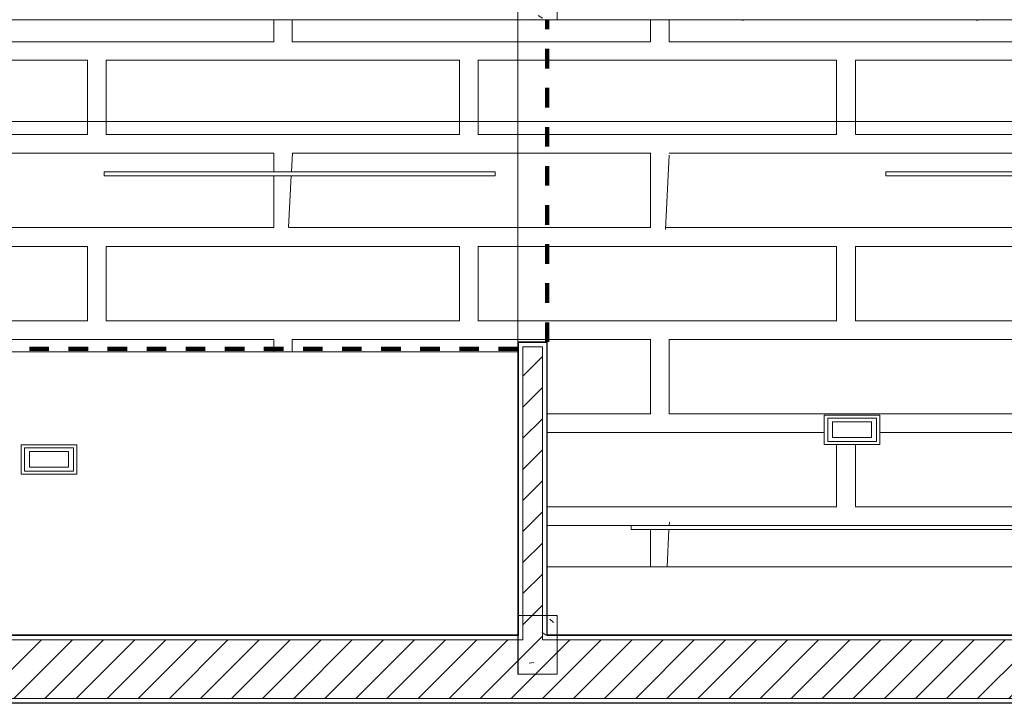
# Model space of a CAD drawing. Header units: metres. Extents: x 1.8 to 43.6, y -74.3 to -47.
# Tile 307 of 656: x 16.4 to 21.4, y -71.9 to -68.4. Entities that reach past the tile are written whole.
import ezdxf

# ---------------------------------------------------------------- set-up
doc = ezdxf.new("R2010")
doc.units = ezdxf.units.M
doc.linetypes.add('Traço', pattern=[0.006, 0.003, -0.003])
doc.linetypes.add('Traço_2_', pattern=[0.006, 0.003, -0.003])
for name, color, linetype, lineweight, true_color in [('A-AREA', 4, 'Traço', 100, 0x00ffff), ('TUB_FRIGO', 30, 'Continuous', 18, 0xff7f00), ('TÉRREO _0-32m - FRIG_dwg', 7, 'Continuous', 18, 0x767676)]:
    doc.layers.add(name, color=color, linetype=linetype, lineweight=lineweight, true_color=true_color)
for name, color, linetype, lineweight in [('A-COLS', 7, 'Continuous', 18), ('A-FLOR', 7, 'Continuous', 18), ('A-FLOR-PATT', 7, 'Continuous', 18), ('A-GENM', 7, 'Continuous', 18), ('A-WALL', 7, 'Continuous', 18), ('A-WALL-PATT', 7, 'Continuous', 18), ('E-LITE-EQPM', 7, 'Continuous', 18), ('S-COLS', 7, 'Continuous', 18)]:
    doc.layers.add(name, color=color, linetype=linetype, lineweight=lineweight)
pattern_1 = [(49.99999999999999, (21.555, -62.9), (0.5465545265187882, -0.04781508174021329), [0.05715, -0.62865]), (355, (21.555, -62.9), (-0.1057276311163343, 0.5731658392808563), [0.04572, -0.50292]), (100.451, (21.601, -62.904), (0.440827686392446, 0.5253490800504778), [0.04857, -0.53427]), (46.184, (21.555, -62.748), (0.8132373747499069, -0.1261291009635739), [0.08573, -0.9429799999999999]), (96.636, (21.623, -62.758), (0.7122119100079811, 0.7422871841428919), [0.07286000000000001, -0.8014100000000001]), (351.184, (21.555, -62.748), (0.7122166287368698, 0.7422739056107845), [0.06858, -0.75438]), (21, (21.631, -62.786), (0.4548461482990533, -0.3067949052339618), [0.05715, -0.62865]), (326, (21.631, -62.786), (0.1854048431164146, 0.5525599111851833), [0.04572, -0.50292]), (71.45100000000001, (21.669, -62.81100000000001), (0.6402508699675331, 0.2457631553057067), [0.04857, -0.53427]), (37.50000000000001, (21.555, -62.9), (0.009260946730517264, 0.2536671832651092), [0.02515, -0.47168, 0.02515, -0.48539, -0.5048199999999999]), (37.50000000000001, (21.555, -62.9), (0.009260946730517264, 0.2536671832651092), [-1.007, 0.02515, -0.47968]), (7.499999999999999, (21.555, -62.9), (0.2004558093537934, 0.3005459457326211), [0.02515, -0.26594, 0.02515, -0.46025, -0.1924]), (7.499999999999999, (21.555, -62.9), (0.2004558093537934, 0.3005459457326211), [-0.7764800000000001, 0.02515, -0.16726]), (327.5, (21.385, -62.9), (0.4067681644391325, -0.01718819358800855), [0.02515, -0.16535, 0.02515, -0.56921, -0.78867]), (327.5, (21.385, -62.9), (0.4067681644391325, -0.01718819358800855), [-0.78486, 0.02515, -0.76352]), (317.5, (21.309, -62.9), (0.4443831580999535, 0.07627942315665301), [0.02515, -0.2225, 0.02515, -0.36957, -0.56007]), (317.5, (21.309, -62.9), (0.4443831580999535, 0.07627942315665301), [-0.64237, 0.02515, -0.53492])]
pattern_2 = [(45, (21.555, -62.9), (-0.0795495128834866, 0.0795495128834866), [])]

# ---------------------------------------------------------------- blocks, each defined once
blk = doc.blocks.new('Led_Stripe_11805 - Led_Stripe_11805-7511531-TÉRREO _0_32m - FRIGORÍFICA')
at = {"layer": 'A-GENM', "color": 253, "true_color": 0xaaaaaa}
for p, q in [((-1.499999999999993, -0.01000000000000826), (-1.499999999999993, 0.00999999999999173)), ((-1.499999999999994, 0.00999999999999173), (1.500000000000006, 0.009999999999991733)), ((1.500000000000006, 0.00999999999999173), (1.500000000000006, -0.01000000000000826)), ((1.500000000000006, -0.01000000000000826), (-1.499999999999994, -0.01000000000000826))]:
    blk.add_line(p, q, dxfattribs=at)
blk = doc.blocks.new('Led_Stripe_11805 - Led_Stripe_11805-8047500-TÉRREO _0_32m - FRIGORÍFICA')
at = {"layer": 'A-GENM', "color": 253, "true_color": 0xaaaaaa}
for p, q in [((-0.9999999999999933, -0.01000000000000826), (-0.9999999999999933, 0.00999999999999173)), ((-0.9999999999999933, 0.00999999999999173), (1.000000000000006, 0.009999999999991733)), ((1.000000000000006, 0.00999999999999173), (1.000000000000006, -0.01000000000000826)), ((1.000000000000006, -0.01000000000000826), (-0.9999999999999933, -0.01000000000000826))]:
    blk.add_line(p, q, dxfattribs=at)
blk = doc.blocks.new('Light_-_LED_Recessed_fixture_-_Double_19510 - Light_-_LED_Recessed_fixture_-_Double_19510-V159-TÉRREO _0_32m - FRIGORÍFICA')
at = {"layer": 'E-LITE-EQPM', "color": 253, "true_color": 0xaaaaaa}
for p, q in [((-0.1424999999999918, 0.07500000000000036), (-0.1424999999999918, -0.07500000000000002)), ((0.1425000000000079, 0.07500000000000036), (-0.1424999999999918, 0.07500000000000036)), ((-0.1424999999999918, 0.07500000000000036), (-0.1424999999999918, -0.07500000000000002)), ((0.1425000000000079, 0.07500000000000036), (-0.1424999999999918, 0.07500000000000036)), ((0.1250000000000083, 0.06000000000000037), (-0.1249999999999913, 0.06000000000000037)), ((-0.1249999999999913, 0.06000000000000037), (-0.1249999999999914, -0.06000000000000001)), ((0.1250000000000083, 0.06000000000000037), (-0.1249999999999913, 0.06000000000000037)), ((-0.1249999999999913, 0.06000000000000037), (-0.1249999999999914, -0.06000000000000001)), ((0.1250000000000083, -0.06000000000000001), (0.1250000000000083, 0.06000000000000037)), ((0.1250000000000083, -0.06000000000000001), (0.1250000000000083, 0.06000000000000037)), ((0.1425000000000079, -0.07500000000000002), (0.1425000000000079, 0.07500000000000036)), ((0.1425000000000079, -0.07500000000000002), (0.1425000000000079, 0.07500000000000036)), ((0.100000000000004, 0.03999999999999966), (-0.09999999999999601, 0.03999999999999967)), ((-0.09999999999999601, 0.03999999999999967), (-0.09999999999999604, -0.04000000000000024)), ((0.100000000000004, 0.03999999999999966), (-0.09999999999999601, 0.03999999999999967)), ((-0.09999999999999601, 0.03999999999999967), (-0.09999999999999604, -0.04000000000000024)), ((0.100000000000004, -0.04000000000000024), (0.100000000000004, 0.03999999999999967)), ((0.100000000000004, -0.04000000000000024), (0.100000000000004, 0.03999999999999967)), ((-0.09999999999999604, -0.04000000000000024), (0.100000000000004, -0.04000000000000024)), ((-0.09999999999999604, -0.04000000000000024), (0.100000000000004, -0.04000000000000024)), ((-0.1424999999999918, -0.07500000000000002), (0.1425000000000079, -0.07500000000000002)), ((-0.1424999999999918, -0.07500000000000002), (0.1425000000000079, -0.07500000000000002)), ((-0.1249999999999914, -0.06000000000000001), (0.1250000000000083, -0.06000000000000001)), ((-0.1249999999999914, -0.06000000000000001), (0.1250000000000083, -0.06000000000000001))]:
    blk.add_line(p, q, dxfattribs=at)
blk = doc.blocks.new('LED_Tape__Fita_de_LED_12769 - 10 mm-V179-TÉRREO _0_32m - FRIGORÍFICA')
at = {"layer": 'E-LITE-EQPM', "color": 253, "true_color": 0xaaaaaa}
for p, q in [((21.2810001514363, -68.4426222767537), (21.29100015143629, -68.4426222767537)), ((21.2810001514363, -68.4451222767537), (21.2810001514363, -68.4426222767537)), ((21.2810001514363, -68.44262227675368), (21.29100015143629, -68.44262227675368)), ((21.2810001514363, -68.44512227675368), (21.2810001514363, -68.44262227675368)), ((21.29100015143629, -68.4451222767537), (21.2810001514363, -68.4451222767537)), ((21.29100015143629, -68.44512227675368), (21.2810001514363, -68.44512227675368)), ((21.29100015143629, -68.4426222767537), (21.29100015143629, -68.4451222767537)), ((21.29100015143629, -68.44262227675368), (21.29100015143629, -68.44512227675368))]:
    blk.add_line(p, q, dxfattribs=at)
blk = doc.blocks.new('LED_Tape__Fita_de_LED_12769 - 10 mm-V180-TÉRREO _0_32m - FRIGORÍFICA')
at = {"layer": 'E-LITE-EQPM', "color": 253, "true_color": 0xaaaaaa}
for p, q in [((20.0810001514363, -68.4426222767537), (20.0910001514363, -68.4426222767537)), ((20.0810001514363, -68.4451222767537), (20.0810001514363, -68.4426222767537)), ((20.0810001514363, -68.44262227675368), (20.0910001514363, -68.44262227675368)), ((20.0810001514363, -68.44512227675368), (20.0810001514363, -68.44262227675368)), ((20.0910001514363, -68.4451222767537), (20.0810001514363, -68.4451222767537)), ((20.0910001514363, -68.44512227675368), (20.0810001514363, -68.44512227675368)), ((20.0910001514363, -68.4426222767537), (20.0910001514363, -68.4451222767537)), ((20.0910001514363, -68.44262227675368), (20.0910001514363, -68.44512227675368))]:
    blk.add_line(p, q, dxfattribs=at)
blk = doc.blocks.new('Light_-_LED_Recessed_fixture_-_Double_19510 - Light_-_LED_Recessed_fixture_-_Double_19510-V187-TÉRREO _0_32m - FRIGORÍFICA')
at = {"layer": 'E-LITE-EQPM', "color": 253, "true_color": 0xaaaaaa}
for p, q in [((-0.1424999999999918, 0.07500000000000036), (-0.1424999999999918, -0.07500000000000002)), ((0.1425000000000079, 0.07500000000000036), (-0.1424999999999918, 0.07500000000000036)), ((-0.1424999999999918, 0.07500000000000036), (-0.1424999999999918, -0.07500000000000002)), ((0.1425000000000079, 0.07500000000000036), (-0.1424999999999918, 0.07500000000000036)), ((0.1250000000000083, 0.06000000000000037), (-0.1249999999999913, 0.06000000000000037)), ((-0.1249999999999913, 0.06000000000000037), (-0.1249999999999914, -0.06000000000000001)), ((0.1250000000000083, 0.06000000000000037), (-0.1249999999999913, 0.06000000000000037)), ((-0.1249999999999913, 0.06000000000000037), (-0.1249999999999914, -0.06000000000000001)), ((0.1250000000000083, -0.06000000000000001), (0.1250000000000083, 0.06000000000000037)), ((0.1250000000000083, -0.06000000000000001), (0.1250000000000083, 0.06000000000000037)), ((0.1425000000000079, -0.07500000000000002), (0.1425000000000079, 0.07500000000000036)), ((0.1425000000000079, -0.07500000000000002), (0.1425000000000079, 0.07500000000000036)), ((0.100000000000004, 0.03999999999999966), (-0.09999999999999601, 0.03999999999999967)), ((-0.09999999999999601, 0.03999999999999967), (-0.09999999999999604, -0.04000000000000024)), ((0.100000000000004, 0.03999999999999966), (-0.09999999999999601, 0.03999999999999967)), ((-0.09999999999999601, 0.03999999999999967), (-0.09999999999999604, -0.04000000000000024)), ((0.100000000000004, -0.04000000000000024), (0.100000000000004, 0.03999999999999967)), ((0.100000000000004, -0.04000000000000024), (0.100000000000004, 0.03999999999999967)), ((-0.09999999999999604, -0.04000000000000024), (0.100000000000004, -0.04000000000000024)), ((-0.09999999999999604, -0.04000000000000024), (0.100000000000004, -0.04000000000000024)), ((-0.1424999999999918, -0.07500000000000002), (0.1425000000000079, -0.07500000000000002)), ((-0.1424999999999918, -0.07500000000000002), (0.1425000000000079, -0.07500000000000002)), ((-0.1249999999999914, -0.06000000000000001), (0.1250000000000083, -0.06000000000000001)), ((-0.1249999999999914, -0.06000000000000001), (0.1250000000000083, -0.06000000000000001))]:
    blk.add_line(p, q, dxfattribs=at)
blk = doc.blocks.new('4 GRE - ESCOLA DE CINEMA E AUDIOVISUAL CINE REX R07_rvt-1-TÉRREO _0_32m - FRIGORÍFICA')
at = {"layer": 'A-FLOR-PATT', "true_color": 0xededed}
h = blk.add_hatch(dxfattribs=at)
h.set_pattern_fill('FP_8', style=0, pattern_type=2)
h.set_pattern_definition([(90, (21.612, -62.843), (-1.905, 1.905), [0.381, -1.524]), (0, (21.612, -62.462), (1.905, 1.905), [1.81, -0.09525]), (270, (23.422, -62.462), (1.905, -1.905), [0.381, -1.524]), (180, (23.422, -62.843), (-1.905, -1.905), [1.81, -0.09525]), (0, (21.555, -62.367), (1.905, 1.905), [0.9144, -0.9906]), (90, (22.469, -62.367), (-1.905, 1.905), [0.381, -1.524]), (180, (22.469, -61.986), (-1.905, -1.905), [0.9144, -0.9906]), (180, (23.46, -62.367), (-1.905, -1.905), [0.89535, -1.01]), (90, (22.565, -62.367), (-1.905, 1.905), [0.381, -1.524]), (0, (22.565, -61.986), (1.905, 1.905), [0.89535, -1.01]), (0, (21.593, -61.89), (1.905, 1.905), [1.829, -0.0762]), (90, (23.422, -61.89), (-1.905, 1.905), [0.381, -1.524]), (180, (23.422, -61.50899999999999), (-1.905, -1.905), [1.81, -0.09525]), (267.138, (21.612, -61.50899999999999), (1.90474424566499, 36.19504142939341), [0.38148, -37.766]), (90, (22.565, -61.41399999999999), (-1.905, 1.905), [0.381, -1.524]), (180, (23.46, -61.41399999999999), (-1.905, -1.905), [0.89535, -1.01]), (90, (22.469, -61.41399999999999), (-1.905, 1.905), [0.381, -1.524]), (0, (21.555, -61.41399999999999), (1.905, 1.905), [0.9144, -0.9906]), (0, (22.565, -61.033), (1.905, 1.905), [0.89535, -1.01]), (180, (22.469, -61.033), (-1.905, -1.905), [0.9144, -0.9906])])
h.paths.add_polyline_path([(37.58733924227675, -66.00307417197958), (37.58883924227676, -66.00307417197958), (37.58883924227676, -66.00157417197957)])
h.paths.add_polyline_path([(36.49733924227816, -56.83544595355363), (36.49883924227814, -56.83538252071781), (36.49883924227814, -56.83394595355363), (36.49741331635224, -56.83537187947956)])
h.paths.add_polyline_path([(35.62341874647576, -71.79194224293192), (37.08121222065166, -71.79194224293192), (37.08121222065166, -70.14312227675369), (38.1559001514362, -70.14307417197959), (38.1559001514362, -70.14194224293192), (36.4475001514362, -70.14194224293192), (36.44734691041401, -68.3430741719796), (36.47710015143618, -68.3428295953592), (36.47710015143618, -68.1928295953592), (36.47860015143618, -68.19132959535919), (36.47710015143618, -68.19132959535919), (36.47710015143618, -68.18432959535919), (36.47860015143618, -68.1843295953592), (36.47860015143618, -68.18282959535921), (37.58733924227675, -68.18282959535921), (37.58733924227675, -66.00307417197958), (36.50733924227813, -66.00307417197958), (36.50733924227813, -66.00157417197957), (36.50583924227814, -66.00157417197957), (36.50583924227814, -66.00307417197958), (36.49883924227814, -66.00307417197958), (36.49883924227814, -66.00157417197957), (36.49733924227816, -66.00157417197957), (36.49733924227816, -56.83544595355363), (36.20983924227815, -56.83544595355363), (36.20983924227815, -56.84544595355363), (35.30983924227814, -56.84544595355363), (35.30983924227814, -56.83544595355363), (35.16883924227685, -56.83544595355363), (35.16883924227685, -56.83394595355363), (35.16733924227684, -56.83394595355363), (35.16733924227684, -57.58547817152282), (35.20862107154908, -57.58552227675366), (35.20862107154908, -57.78552227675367), (35.16733924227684, -57.78552227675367), (35.16733924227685, -61.2854781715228), (35.20862107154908, -61.28552227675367), (35.20862107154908, -61.48552227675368), (35.16733924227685, -61.48552227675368), (35.16733924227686, -65.05547817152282), (35.20862107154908, -65.05552227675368), (35.20862107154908, -65.45552227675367), (35.16733924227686, -65.45552227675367), (35.16733924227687, -68.14202227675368), (35.20862107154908, -68.14202227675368), (35.20862107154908, -68.44202227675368), (32.31819406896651, -68.44262227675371), (32.31819406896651, -67.99603219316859), (30.86056184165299, -67.99603219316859), (30.86056184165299, -68.44262227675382), (24.89600015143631, -68.44262227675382), (24.89600015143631, -68.4451222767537), (24.88600015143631, -68.4451222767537), (24.88600015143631, -68.44262227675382), (23.69730015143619, -68.44262227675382), (23.69730015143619, -68.4451222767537), (23.68730015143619, -68.4451222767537), (23.68730015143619, -68.44262227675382), (22.49600015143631, -68.44262227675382), (22.49600015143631, -68.4451222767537), (22.48600015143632, -68.4451222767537), (22.48600015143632, -68.44262227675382), (21.29100015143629, -68.44262227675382), (21.29100015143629, -68.4451222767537), (21.2810001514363, -68.4451222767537), (21.2810001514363, -68.44262227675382), (20.0910001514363, -68.44262227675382), (20.0910001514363, -68.4451222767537), (20.0810001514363, -68.4451222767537), (20.0810001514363, -68.44262227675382), (18.93600001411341, -68.44262227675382), (18.93600001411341, -70.09194224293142), (19.08600001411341, -70.09194224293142), (19.08600001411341, -71.24307417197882), (26.88600001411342, -71.24307417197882), (26.88600001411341, -70.09194224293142), (27.03600001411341, -70.09194224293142), (27.03600001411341, -70.16194224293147), (28.38600001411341, -70.16194224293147), (28.38600001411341, -70.02194224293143), (28.53600001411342, -70.02194224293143), (28.53600001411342, -70.09194224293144), (28.63100001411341, -70.09194224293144), (28.63100001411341, -70.01194224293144), (29.53100001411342, -70.01194224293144), (29.53100001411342, -70.09194224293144), (35.20085901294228, -70.09194224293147), (35.20085901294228, -71.44312227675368), (35.20862107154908, -71.44312227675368), (35.20862107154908, -71.79194224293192)])
h.paths.add_polyline_path([(24.16304199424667, -71.24307417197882), (23.96237497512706, -71.23522621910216), (23.94982203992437, -71.23223380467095), (23.93839356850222, -71.22624041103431), (23.92879437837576, -71.21761566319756), (23.921616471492, -71.20689146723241), (23.91730252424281, -71.19472920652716), (23.91611858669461, -71.1818789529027), (23.91611858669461, -71.05194224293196), (23.43600001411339, -71.05194224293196), (23.43600001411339, -71.03948667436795), (23.42961402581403, -71.03948667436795), (23.42961402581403, -71.1818789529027), (23.42843008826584, -71.19472920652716), (23.42411614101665, -71.2068914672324), (23.41693823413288, -71.21761566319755), (23.4073390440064, -71.22624041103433), (23.39591057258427, -71.23223380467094), (23.38335763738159, -71.23522621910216), (23.26292849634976, -71.2401512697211), (23.18269061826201, -71.24307417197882), (22.9820235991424, -71.23522621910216), (22.96947066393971, -71.23223380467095), (22.95804219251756, -71.22624041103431), (22.9484430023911, -71.21761566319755), (22.94126509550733, -71.2068914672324), (22.93695114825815, -71.19472920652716), (22.93576721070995, -71.1818789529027), (22.93576721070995, -71.03948667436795), (22.88201595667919, -71.03948667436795), (22.87580684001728, -71.03812875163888), (22.87011662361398, -71.03529705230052), (22.86528917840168, -71.03116270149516), (22.86161623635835, -71.02597554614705), (22.85931976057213, -71.02004905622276), (22.85853853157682, -71.01374138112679), (22.85853853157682, -70.85434174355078), (22.86167031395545, -70.83687701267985), (22.86881141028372, -70.82063417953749), (22.87956333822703, -70.80651961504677), (22.89332612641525, -70.79532093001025), (22.91164698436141, -70.78717081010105), (22.9288611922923, -70.78402798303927), (22.93094378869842, -70.78408044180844), (22.93576721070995, -70.78554270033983), (22.9388173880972, -70.78717081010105), (22.9388173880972, -70.66584781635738), (22.94027214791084, -70.66048773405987), (22.94287683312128, -70.65558238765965), (22.9465023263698, -70.65137494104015), (22.95096890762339, -70.64807396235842), (22.96227717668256, -70.64371189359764), (23.07206721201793, -70.6293321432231), (23.18269061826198, -70.62452682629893), (23.29331402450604, -70.62933214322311), (23.40623774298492, -70.64471128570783), (23.4144123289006, -70.64807396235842), (23.41887891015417, -70.65137494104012), (23.42250440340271, -70.65558238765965), (23.42510908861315, -70.66048773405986), (23.42656384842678, -70.66584781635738), (23.42656384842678, -70.78717081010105), (23.43032016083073, -70.78516578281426), (23.43443744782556, -70.78408044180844), (23.43869403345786, -70.78397322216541), (23.45604944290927, -70.78766302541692), (23.47205511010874, -70.79532093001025), (23.48581789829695, -70.80651961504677), (23.49656982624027, -70.82063417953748), (23.50371092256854, -70.83687701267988), (23.50684270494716, -70.85434174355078), (23.50606147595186, -71.02004905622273), (23.50376500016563, -71.02597554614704), (23.5000920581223, -71.03194224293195), (23.84564055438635, -71.03116270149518), (23.84196761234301, -71.02597554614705), (23.8396711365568, -71.02004905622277), (23.83888990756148, -71.01374138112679), (23.83888990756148, -70.85434174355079), (23.84202168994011, -70.83687701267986), (23.84916278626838, -70.8206341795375), (23.85991471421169, -70.80651961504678), (23.87367750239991, -70.79532093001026), (23.8919983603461, -70.78717081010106), (23.90703857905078, -70.78397322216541), (23.91129516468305, -70.78408044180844), (23.91611858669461, -70.78554270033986), (23.91916876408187, -70.78717081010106), (23.91916876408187, -70.6658478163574), (23.92062352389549, -70.66048773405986), (23.92322820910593, -70.65558238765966), (23.92685370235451, -70.65137494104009), (23.93132028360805, -70.64807396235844), (23.94262855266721, -70.64371189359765), (24.0524185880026, -70.62933214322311), (24.16304199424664, -70.62452682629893), (24.27366540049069, -70.62933214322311), (24.38658911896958, -70.64471128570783), (24.39476370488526, -70.64807396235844), (24.39923028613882, -70.65137494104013), (24.40285577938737, -70.65558238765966), (24.40546046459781, -70.66048773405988), (24.40691522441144, -70.6658478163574), (24.40691522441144, -70.78717081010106), (24.41067153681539, -70.78516578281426), (24.41478882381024, -70.78408044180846), (24.41904540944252, -70.78397322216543), (24.43640081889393, -70.78766302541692), (24.45240648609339, -70.79532093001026), (24.46616927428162, -70.80651961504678), (24.47692120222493, -70.82063417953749), (24.4840622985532, -70.83687701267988), (24.48719408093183, -70.85434174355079), (24.48641285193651, -71.02004905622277), (24.4841163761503, -71.02597554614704), (24.48044343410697, -71.03194224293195), (24.94564055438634, -71.03116270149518), (24.94196761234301, -71.02597554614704), (24.93938332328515, -71.01772524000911), (24.93888990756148, -71.01374138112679), (24.93888990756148, -70.85434174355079), (24.94202168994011, -70.83687701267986), (24.94916278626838, -70.82063417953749), (24.95991471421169, -70.80651961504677), (24.97367750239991, -70.79532093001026), (24.9919983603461, -70.78717081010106), (25.00703857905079, -70.78397322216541), (25.01129516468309, -70.78408044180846), (25.01611858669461, -70.78554270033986), (25.01916876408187, -70.78717081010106), (25.01916876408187, -70.6658478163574), (25.02062352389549, -70.66048773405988), (25.02322820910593, -70.65558238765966), (25.0268537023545, -70.65137494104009), (25.03132028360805, -70.64807396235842), (25.04262855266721, -70.64371189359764), (25.1524185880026, -70.62933214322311), (25.26733232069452, -70.62471319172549), (25.37366540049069, -70.62933214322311), (25.48658911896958, -70.64471128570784), (25.49476370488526, -70.64807396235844), (25.49923028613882, -70.65137494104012), (25.50285577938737, -70.65558238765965), (25.50546046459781, -70.66048773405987), (25.50691522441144, -70.6658478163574), (25.50691522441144, -70.78717081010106), (25.51067153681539, -70.78516578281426), (25.51478882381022, -70.78408044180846), (25.51904540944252, -70.78397322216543), (25.53640081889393, -70.78766302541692), (25.5524064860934, -70.79532093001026), (25.56616927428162, -70.80651961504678), (25.57692120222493, -70.8206341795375), (25.5840622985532, -70.83687701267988), (25.58719408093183, -70.85434174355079), (25.58641285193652, -71.02004905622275), (25.5841163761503, -71.02597554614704), (25.58044343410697, -71.03194224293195), (26.14564055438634, -71.03116270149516), (26.14196761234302, -71.02597554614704), (26.1396711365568, -71.02004905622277), (26.13888990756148, -71.01374138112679), (26.13888990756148, -70.85434174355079), (26.14202168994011, -70.83687701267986), (26.14916278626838, -70.82063417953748), (26.15991471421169, -70.80651961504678), (26.17367750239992, -70.79532093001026), (26.1919983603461, -70.78717081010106), (26.20703857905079, -70.78397322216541), (26.21129516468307, -70.78408044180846), (26.21611858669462, -70.78554270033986), (26.21916876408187, -70.78717081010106), (26.21916876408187, -70.6658478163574), (26.2206235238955, -70.66048773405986), (26.22322820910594, -70.65558238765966), (26.22685370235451, -70.6513749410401), (26.23132028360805, -70.64807396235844), (26.24262855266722, -70.64371189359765), (26.3524185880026, -70.62933214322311), (26.46304199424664, -70.62452682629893), (26.5736654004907, -70.62933214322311), (26.68658911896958, -70.64471128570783), (26.69476370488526, -70.64807396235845), (26.69923028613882, -70.65137494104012), (26.70285577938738, -70.65558238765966), (26.70546046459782, -70.66048773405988), (26.70691522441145, -70.6658478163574), (26.70691522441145, -70.78717081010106), (26.71067153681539, -70.78516578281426), (26.71478882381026, -70.78408044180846), (26.71904540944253, -70.78397322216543), (26.73640081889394, -70.78766302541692), (26.7524064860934, -70.79532093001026), (26.76616927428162, -70.80651961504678), (26.77692120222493, -70.82063417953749), (26.7840622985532, -70.83687701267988), (26.78719408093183, -70.85434174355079), (26.78641285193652, -71.02004905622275), (26.7841163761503, -71.02597554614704), (26.78044343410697, -71.03116270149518), (26.77561598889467, -71.03529705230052), (26.76992577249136, -71.03812875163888), (26.76371665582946, -71.03948667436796), (26.7099654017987, -71.03948667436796), (26.7099654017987, -71.1818789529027), (26.7087814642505, -71.19472920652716), (26.70446751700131, -71.20689146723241), (26.69728961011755, -71.21761566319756), (26.68769041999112, -71.22624041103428), (26.67626194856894, -71.23223380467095), (26.66370901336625, -71.23522621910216), (26.60360153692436, -71.23795387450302), (26.46304199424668, -71.24307417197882), (26.26237497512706, -71.23522621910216), (26.24982203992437, -71.23223380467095), (26.23839356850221, -71.22624041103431), (26.22879437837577, -71.21761566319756), (26.221616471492, -71.2068914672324), (26.21730252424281, -71.19472920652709), (26.21611858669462, -71.1818789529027), (26.21611858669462, -71.05194224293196), (25.50996540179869, -71.05194224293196), (25.50996540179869, -71.1818789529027), (25.5087814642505, -71.19472920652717), (25.50446751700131, -71.2068914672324), (25.49728961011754, -71.21761566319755), (25.4876904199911, -71.2262404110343), (25.47626194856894, -71.23223380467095), (25.46370901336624, -71.23522621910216), (25.40514447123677, -71.23789766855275), (25.26304199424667, -71.24307417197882), (25.06237497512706, -71.23522621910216), (25.04982203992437, -71.23223380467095), (25.03839356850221, -71.22624041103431), (25.02879437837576, -71.21761566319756), (25.021616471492, -71.20689146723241), (25.01730252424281, -71.19472920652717), (25.01611858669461, -71.1818789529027), (25.01611858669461, -71.05194224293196), (24.40996540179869, -71.05194224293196), (24.40996540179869, -71.1818789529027), (24.4087814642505, -71.19472920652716), (24.40446751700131, -71.20689146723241), (24.39728961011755, -71.21761566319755), (24.3876904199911, -71.22624041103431), (24.37626194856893, -71.23223380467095), (24.36370901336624, -71.23522621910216), (24.26513040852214, -71.23935529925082)])
h.paths.add_polyline_path([(21.982690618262, -71.24307417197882), (21.7820235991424, -71.23522621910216), (21.76947066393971, -71.23223380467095), (21.75804219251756, -71.22624041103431), (21.74755694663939, -71.21629184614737), (21.74126509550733, -71.2068914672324), (21.73695114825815, -71.19472920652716), (21.73576721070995, -71.1818789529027), (21.73576721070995, -71.05194224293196), (19.51600001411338, -71.05194224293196), (19.51600001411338, -71.03194224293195), (21.66528917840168, -71.03116270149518), (21.66161623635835, -71.02597554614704), (21.65931976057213, -71.02004905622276), (21.65853853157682, -71.01374138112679), (21.65853853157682, -70.85434174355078), (21.66167031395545, -70.83687701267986), (21.66881141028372, -70.82063417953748), (21.67956333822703, -70.80651961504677), (21.69332612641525, -70.79532093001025), (21.71164698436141, -70.78717081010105), (21.72668720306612, -70.78397322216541), (21.73094378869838, -70.78408044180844), (21.73576721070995, -70.78554270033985), (21.7388173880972, -70.78717081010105), (21.7388173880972, -70.66584781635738), (21.74093677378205, -70.65923605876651), (21.74287683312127, -70.65558238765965), (21.74650232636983, -70.6513749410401), (21.75096890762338, -70.64807396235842), (21.76227717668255, -70.64371189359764), (21.87206721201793, -70.6293321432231), (21.98269061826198, -70.62452682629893), (22.09369293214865, -70.62938177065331), (22.20623774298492, -70.64471128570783), (22.2144123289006, -70.64807396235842), (22.21887891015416, -70.65137494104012), (22.22250440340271, -70.65558238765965), (22.22510908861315, -70.66048773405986), (22.22656384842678, -70.66584781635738), (22.22656384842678, -70.78717081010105), (22.23032016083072, -70.78516578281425), (22.23443744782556, -70.78408044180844), (22.23869403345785, -70.78397322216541), (22.25604944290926, -70.7876630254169), (22.27205511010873, -70.79532093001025), (22.28581789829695, -70.80651961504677), (22.29656982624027, -70.82063417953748), (22.30371092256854, -70.83687701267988), (22.30684270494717, -70.85434174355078), (22.30606147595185, -71.02004905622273), (22.30376500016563, -71.02597554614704), (22.3000920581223, -71.03194224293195), (22.51600001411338, -71.03194224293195), (22.51600001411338, -71.05194224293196), (22.22961402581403, -71.05194224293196), (22.22961402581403, -71.1818789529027), (22.22843008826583, -71.19472920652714), (22.22411614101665, -71.2068914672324), (22.21693823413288, -71.21761566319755), (22.20733904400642, -71.22624041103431), (22.19591057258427, -71.23223380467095), (22.18335763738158, -71.23522621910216), (22.12479309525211, -71.23789766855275)])
h.paths.add_polyline_path([(22.45170270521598, -70.84048251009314), (22.36510016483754, -70.69048251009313), (22.53830524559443, -70.69048251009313)])
h.paths.add_polyline_path([(35.95748605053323, -70.7683781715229), (35.69983924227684, -70.7683781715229), (35.69983924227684, -70.61837817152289), (35.98483924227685, -70.61837817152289), (35.98483924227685, -70.7683781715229), (35.96733924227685, -70.7683781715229)])
h.paths.add_polyline_path([(23.90850615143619, -70.61694224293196), (23.6235061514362, -70.61694224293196), (23.6235061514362, -70.46694224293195), (23.90850615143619, -70.46694224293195), (23.90850615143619, -70.60194224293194)])
h.paths.add_polyline_path([(25.2010081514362, -70.61694224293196), (25.1835081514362, -70.61694224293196), (25.1835081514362, -70.46694224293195), (25.4685081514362, -70.46694224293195), (25.4685081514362, -70.61694224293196), (25.26304199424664, -70.61694224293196)])
h.paths.add_polyline_path([(20.50350215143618, -70.61694224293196), (20.50350215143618, -70.46694224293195), (20.78850215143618, -70.46694224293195), (20.78850215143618, -70.61694224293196), (20.52100215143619, -70.61694224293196)])
h.paths.add_polyline_path([(22.06350415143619, -70.61694224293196), (22.06350415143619, -70.46694224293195), (22.34850415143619, -70.46694224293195), (22.34850415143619, -70.61694224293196), (22.08100415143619, -70.61694224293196)])
h.paths.add_polyline_path([(23.47232093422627, -70.54168225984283), (22.50232093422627, -70.54168225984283), (22.49196817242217, -70.54031929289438), (22.48232093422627, -70.5363232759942), (22.47403666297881, -70.5299665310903), (22.46767991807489, -70.52168225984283), (22.46368390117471, -70.51203502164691), (22.46232093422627, -70.50168225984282), (22.46232093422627, -69.53168225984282), (22.46368390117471, -69.52132949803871), (22.4676799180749, -69.51168225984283), (22.47403666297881, -69.50339798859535), (22.48232093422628, -69.49704124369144), (22.49196817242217, -69.49304522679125), (22.50232093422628, -69.49168225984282), (23.47232093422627, -69.49168225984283), (23.48267369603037, -69.49304522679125), (23.49232093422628, -69.49704124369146), (23.50060520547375, -69.50339798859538), (23.50696195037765, -69.51168225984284), (23.51095796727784, -69.52132949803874), (23.51232093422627, -69.53168225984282), (23.51232093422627, -70.50168225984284), (23.51095796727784, -70.51203502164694), (23.50696195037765, -70.52168225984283), (23.50060520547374, -70.52996653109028), (23.49232093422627, -70.53632327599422), (23.48267369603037, -70.5403192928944)])
h.paths.add_polyline_path([(30.11130822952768, -69.2417862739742), (28.8248392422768, -69.2417862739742), (28.8248392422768, -69.2217862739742), (30.82483924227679, -69.2217862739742), (30.82483924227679, -69.2417862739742), (30.27834188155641, -69.2417862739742)])
h.paths.add_polyline_path([(22.59479388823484, -69.2417862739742), (20.81899770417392, -69.2417862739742), (20.81899770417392, -69.2217862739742), (22.81899770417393, -69.2217862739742), (22.81899770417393, -69.2417862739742), (22.63127134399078, -69.2417862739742)])
h.paths.add_polyline_path([(26.82047537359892, -69.2417862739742), (24.82047537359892, -69.2417862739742), (24.82047537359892, -69.2217862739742), (26.82047537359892, -69.2217862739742)])
h.paths.add_polyline_path([(34.8234307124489, -69.24178627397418), (32.8234307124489, -69.24178627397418), (32.8234307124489, -69.22178627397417), (34.8234307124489, -69.22178627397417)])
h.paths.add_polyline_path([(35.85233924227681, -67.9122906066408), (35.8323392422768, -67.9122906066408), (35.8323392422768, -65.9122906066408), (35.85233924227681, -65.9122906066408), (35.85233924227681, -67.87755873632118)])
h.paths.add_polyline_path([(36.94040015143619, -67.23545188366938), (36.92540015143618, -67.23545188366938), (36.92540015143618, -66.95045188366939), (37.07540015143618, -66.95045188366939), (37.07540015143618, -67.23545188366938), (36.9596879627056, -67.23545188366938)])
h.paths.add_polyline_path([(37.59583924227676, -66.00307417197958), (37.59733924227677, -66.00307417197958), (37.59733924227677, -66.00157417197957), (37.59583924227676, -66.00157417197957)])
h.paths.add_polyline_path([(36.50733924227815, -65.99457417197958), (36.50733924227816, -65.99307417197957), (36.50651868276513, -65.99457417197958)])
h.paths.add_polyline_path([(35.78233924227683, -64.88444224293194), (35.76733924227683, -64.88444224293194), (35.76733924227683, -64.59944224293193), (35.91733924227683, -64.59944224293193), (35.91733924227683, -64.88444224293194), (35.90233924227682, -64.88444224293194)])
h.paths.add_polyline_path([(35.83233924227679, -63.91229060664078), (35.83233924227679, -61.91229060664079), (35.8523392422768, -61.91229060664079), (35.8523392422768, -63.91229060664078)])
h.paths.add_polyline_path([(35.90233924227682, -60.88444224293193), (35.76733924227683, -60.88444224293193), (35.76733924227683, -60.59944224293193), (35.91733924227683, -60.59944224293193), (35.91733924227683, -60.88444224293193)])
h.paths.add_polyline_path([(35.83233924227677, -59.91229060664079), (35.83233924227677, -57.91229060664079), (35.85233924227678, -57.91229060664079), (35.85233924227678, -59.91229060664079)])
h.paths.add_polyline_path([(36.50583924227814, -56.83544595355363), (36.50733924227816, -56.83544595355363), (36.50733924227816, -56.83394595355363), (36.50583924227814, -56.83394595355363), (36.50583924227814, -56.83543475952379)])
h.paths.add_polyline_path([(35.16733924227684, -56.82694595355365), (35.16883924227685, -56.82694595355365), (35.16733924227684, -56.82544595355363)])
h = blk.add_hatch(dxfattribs=at)
h.set_pattern_fill('FP_20', style=0, pattern_type=2)
h.set_pattern_definition([(90, (21.584, -62.843), (-1.903, 1.905), [0.381, -1.524]), (0, (21.584, -62.462), (1.903, 1.905), [1.808, -0.09514]), (270, (23.392, -62.462), (1.903, -1.905), [0.381, -1.524]), (180, (23.392, -62.843), (-1.903, -1.905), [1.808, -0.09514]), (0, (21.527, -62.367), (1.903, 1.905), [0.91335, -0.98946]), (90, (22.44, -62.367), (-1.903, 1.905), [0.381, -1.524]), (180, (22.44, -61.986), (-1.903, -1.905), [0.91335, -0.98946]), (180, (23.43, -62.367), (-1.903, -1.905), [0.8943200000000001, -1.008]), (90, (22.535, -62.367), (-1.903, 1.905), [0.381, -1.524]), (0, (22.535, -61.986), (1.903, 1.905), [0.8943200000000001, -1.008]), (0, (21.565, -61.89), (1.903, 1.905), [1.827, -0.07611]), (90, (23.392, -61.89), (-1.903, 1.905), [0.381, -1.524]), (180, (23.392, -61.50899999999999), (-1.903, -1.905), [1.808, -0.09514]), (267.141, (21.584, -61.50899999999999), (1.902739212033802, 36.19514659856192), [0.38148, -37.766]), (90, (22.535, -61.41399999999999), (-1.903, 1.905), [0.381, -1.524]), (180, (23.43, -61.41399999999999), (-1.903, -1.905), [0.8943200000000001, -1.008]), (90, (22.44, -61.41399999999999), (-1.903, 1.905), [0.381, -1.524]), (0, (21.527, -61.41399999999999), (1.903, 1.905), [0.91335, -0.98946]), (0, (22.535, -61.033), (1.903, 1.905), [0.8943200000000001, -1.008]), (180, (22.44, -61.033), (-1.903, -1.905), [0.91335, -0.98946])])
h.paths.add_polyline_path([(16.24751511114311, -70.14337817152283), (18.93600001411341, -70.14337817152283), (18.93595433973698, -68.44262227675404), (12.67399770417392, -68.44262227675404), (12.67399770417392, -70.14337817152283), (15.57938050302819, -70.14337817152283)])
h.paths.add_polyline_path([(17.91785163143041, -69.2417862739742), (16.81899770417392, -69.2417862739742), (16.81899770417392, -69.2217862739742), (18.81899770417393, -69.2217862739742), (18.81899770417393, -69.2417862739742), (18.08488528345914, -69.2417862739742)])
h.paths.add_polyline_path([(12.81899770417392, -69.2417862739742), (12.81899770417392, -69.2217862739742), (14.81899770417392, -69.2217862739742), (14.81899770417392, -69.2417862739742), (12.90684207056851, -69.2417862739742)])
at = {"layer": 'A-WALL-PATT', "true_color": 0xd4d4d4}
h = blk.add_hatch(dxfattribs=at)
h.set_pattern_fill('FP_9', color=254, style=0, pattern_type=2)
h.set_pattern_definition(pattern_1)
h.paths.add_polyline_path([(30.27834188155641, -68.44262227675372), (30.86056184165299, -68.44262227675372), (30.86056184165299, -68.44012227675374), (23.24733924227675, -68.44012227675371), (23.24733924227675, -68.44262227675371), (27.60580344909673, -68.44262227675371)])
h.paths.add_polyline_path([(32.31819406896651, -68.44262227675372), (34.66733924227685, -68.44262227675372), (34.66733924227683, -68.44012227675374), (32.31819406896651, -68.44012227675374)])
h.paths.add_polyline_path([(21.2810001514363, -68.44262227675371), (21.86733924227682, -68.44262227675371), (21.86733924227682, -68.44012227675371), (11.71733924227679, -68.44012227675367), (11.71733924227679, -68.44262227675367), (20.0910001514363, -68.4426222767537)])
h = blk.add_hatch(dxfattribs=at)
h.set_pattern_fill('FP_9', color=254, style=0, pattern_type=2)
h.set_pattern_definition(pattern_1)
h.paths.add_polyline_path([(18.93850001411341, -71.59194224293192), (18.93850001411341, -70.09444224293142), (19.08350001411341, -70.09444224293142), (19.08350001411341, -70.09194224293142), (18.93600001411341, -70.09194224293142), (18.9360000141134, -71.59194224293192)])
h = blk.add_hatch(dxfattribs=at)
h.set_pattern_fill('FP_10', color=254, style=0, pattern_type=2)
h.set_pattern_definition(pattern_2)
h.paths.add_polyline_path([(18.96100001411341, -71.61694224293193), (19.06100001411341, -71.61694224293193), (19.06100001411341, -70.11694224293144), (18.96100001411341, -70.11694224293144), (18.96100001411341, -71.5944422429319)])
h = blk.add_hatch(dxfattribs=at)
h.set_pattern_fill('FP_9', color=254, style=0, pattern_type=2)
h.set_pattern_definition(pattern_1)
h.paths.add_polyline_path([(19.0835000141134, -71.59194224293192), (19.08600001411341, -71.59194224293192), (19.08600001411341, -70.09194224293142), (19.08350001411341, -70.09194224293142), (19.0835000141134, -71.49950924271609)])
h = blk.add_hatch(dxfattribs=at)
h.set_pattern_fill('FP_9', color=254, style=0, pattern_type=2)
h.set_pattern_definition(pattern_1)
h.paths.add_polyline_path([(11.46978762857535, -71.93944224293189), (11.47228762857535, -71.93944224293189), (11.47228762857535, -71.59444224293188), (13.77149770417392, -71.5944422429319), (13.77149770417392, -71.5919422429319), (11.46978762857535, -71.5919422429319), (11.46978762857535, -71.71256515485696)])
h.paths.add_polyline_path([(21.59259197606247, -71.59444224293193), (21.71733924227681, -71.59444224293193), (21.71733924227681, -71.59194224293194), (19.08350001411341, -71.59194224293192), (19.0835000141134, -71.59444224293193), (20.92445736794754, -71.59444224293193)])
h.paths.add_polyline_path([(18.93850001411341, -71.59444224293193), (18.93850001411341, -71.59194224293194), (15.25955433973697, -71.5919422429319), (15.25955433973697, -71.5944422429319), (18.92005354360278, -71.59444224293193)])
h.paths.add_polyline_path([(15.05955433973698, -71.5944422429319), (15.05955433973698, -71.5919422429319), (13.86649770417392, -71.5919422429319), (13.86649770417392, -71.5944422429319), (14.24311128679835, -71.5944422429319)])
h = blk.add_hatch(dxfattribs=at)
h.set_pattern_fill('FP_10', color=254, style=0, pattern_type=2)
h.set_pattern_definition(pattern_2)
h.paths.add_polyline_path([(21.71733924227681, -71.91694224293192), (21.71733924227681, -71.61694224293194), (15.25955433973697, -71.6169422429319), (15.25955433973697, -71.72927817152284), (15.05955433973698, -71.72927817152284), (15.05955433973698, -71.6169422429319), (11.49478762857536, -71.6169422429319), (11.49478762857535, -71.9169422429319), (20.92445736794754, -71.91694224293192)])
h = blk.add_hatch(dxfattribs=at)
h.set_pattern_fill('FP_9', color=254, style=0, pattern_type=2)
h.set_pattern_definition(pattern_1)
h.paths.add_polyline_path([(21.71733924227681, -71.94194224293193), (21.71733924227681, -71.93944224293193), (11.46978762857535, -71.93944224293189), (11.46978762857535, -71.94194224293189), (20.92445736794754, -71.94194224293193)])
at = {"layer": 'S-COLS', "true_color": 0xaaaaaa}
h = blk.add_hatch(dxfattribs=at)
h.set_pattern_fill('FP_9', color=253, style=0, pattern_type=2)
h.set_pattern_definition(pattern_1)
h.paths.add_polyline_path([(19.13595433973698, -68.44262227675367), (19.13595433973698, -68.14262227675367), (18.93595433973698, -68.14262227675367), (18.93595433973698, -68.44262227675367)])
h = blk.add_hatch(dxfattribs=at)
h.set_pattern_fill('FP_9', color=253, style=0, pattern_type=2)
h.set_pattern_definition(pattern_1)
h.paths.add_polyline_path([(19.13595433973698, -71.79307817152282), (19.13595433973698, -71.49307817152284), (18.93595433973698, -71.49307817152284), (18.93595433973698, -71.79307817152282)])
at = {"layer": 'A-AREA', "color": 131, "linetype": 'Traço_2_', "true_color": 0xaaffff}
for p, q in [((19.08600001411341, -70.09194224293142), (19.08600001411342, -68.4426222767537)), ((18.93600001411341, -70.12694224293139), (12.40237076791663, -70.12694224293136)), ((18.93600001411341, -70.12694224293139), (12.40237076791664, -70.12694224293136))]:
    blk.add_line(p, q, dxfattribs=at)
at = {"layer": 'A-FLOR', "color": 253, "true_color": 0xaaaaaa}
for p, q in [((18.93600001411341, -68.44262227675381), (18.93600001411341, -70.02142298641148)), ((18.93600001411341, -70.02142298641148), (18.93600001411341, -70.09194224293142)), ((13.86899770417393, -70.14337817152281), (18.93600001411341, -70.14337817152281)), ((21.53698786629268, -71.24307417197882), (19.08600001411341, -71.2430741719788))]:
    blk.add_line(p, q, dxfattribs=at)
at = {"layer": 'A-WALL', "color": 253, "true_color": 0xaaaaaa}
for p, q in [((11.7173392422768, -68.44262227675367), (21.86733924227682, -68.4426222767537)), ((18.93600001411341, -70.09194224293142), (18.93600001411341, -71.59194224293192)), ((18.93850001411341, -70.09194224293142), (18.93600001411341, -70.09194224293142)), ((19.08350001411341, -70.09194224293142), (18.93850001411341, -70.09194224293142)), ((18.93850001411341, -71.59194224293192), (18.93850001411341, -70.09444224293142)), ((18.96100001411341, -70.09444224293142), (18.93850001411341, -70.09444224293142)), ((19.06100001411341, -70.09444224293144), (18.96100001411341, -70.09444224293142)), ((18.96100001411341, -71.59194224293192), (18.96100001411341, -70.11694224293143)), ((19.06100001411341, -70.11694224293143), (18.96100001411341, -70.11694224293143)), ((19.08350001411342, -70.09444224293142), (19.06100001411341, -70.09444224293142)), ((19.06100001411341, -71.59194224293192), (19.06100001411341, -70.11694224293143)), ((19.08600001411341, -70.09194224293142), (19.08350001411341, -70.09194224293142)), ((19.08350001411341, -71.59194224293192), (19.08350001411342, -70.09444224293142)), ((19.08600001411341, -71.59194224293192), (19.08600001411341, -70.09194224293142)), ((18.93600001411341, -71.59194224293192), (15.25955433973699, -71.5919422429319)), ((15.25955433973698, -71.5944422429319), (18.93850001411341, -71.59444224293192)), ((18.93850001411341, -71.59444224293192), (18.93850001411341, -71.59194224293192)), ((18.96100001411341, -71.5944422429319), (18.96100001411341, -71.59194224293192)), ((18.96100001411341, -71.61694224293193), (18.96100001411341, -71.5944422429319)), ((19.06100001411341, -71.59444224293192), (19.06100001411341, -71.59194224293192)), ((19.06100001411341, -71.61694224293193), (19.06100001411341, -71.59444224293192)), ((19.08350001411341, -71.59444224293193), (19.08350001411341, -71.59194224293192)), ((19.08350001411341, -71.59444224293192), (21.71733924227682, -71.59444224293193)), ((21.71733924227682, -71.59194224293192), (19.08600001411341, -71.59194224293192)), ((15.25955433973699, -71.6169422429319), (18.96100001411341, -71.61694224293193)), ((19.06100001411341, -71.61694224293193), (21.71733924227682, -71.61694224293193)), ((11.46978762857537, -71.94194224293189), (21.71733924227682, -71.94194224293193)), ((11.47228762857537, -71.93944224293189), (21.71733924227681, -71.93944224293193)), ((11.49478762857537, -71.91694224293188), (21.71733924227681, -71.91694224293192))]:
    blk.add_line(p, q, dxfattribs=at)
at = {"layer": 'S-COLS', "color": 253, "true_color": 0xaaaaaa}
for p, q in [((18.93595433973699, -68.14262227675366), (18.93595433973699, -68.44262227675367)), ((19.13595433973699, -68.44262227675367), (19.13595433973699, -68.14262227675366)), ((18.93595433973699, -68.44262227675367), (19.13595433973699, -68.44262227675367)), ((19.13595433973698, -71.49307817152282), (18.93595433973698, -71.49307817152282)), ((18.93595433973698, -71.49307817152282), (18.93595433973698, -71.79307817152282)), ((19.13595433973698, -71.79307817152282), (19.13595433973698, -71.49307817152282)), ((18.93595433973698, -71.79307817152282), (19.13595433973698, -71.79307817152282))]:
    blk.add_line(p, q, dxfattribs=at)
at = {"layer": 'A-GENM', "color": 253, "lineweight": 18, "true_color": 0xaaaaaa, "extrusion": (0, 0, -1), "rotation": 180}
for name, p in [('Led_Stripe_11805 - Led_Stripe_11805-8047500-TÉRREO _0_32m - FRIGORÍFICA', (-17.81899770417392, -69.2317862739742)), ('Led_Stripe_11805 - Led_Stripe_11805-8047500-TÉRREO _0_32m - FRIGORÍFICA', (-21.81899770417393, -69.2317862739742)), ('Led_Stripe_11805 - Led_Stripe_11805-7511531-TÉRREO _0_32m - FRIGORÍFICA', (-21.01600001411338, -71.04194224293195))]:
    blk.add_blockref(name, p, dxfattribs=at)
at = {"layer": 'E-LITE-EQPM', "color": 253, "lineweight": 18, "true_color": 0xaaaaaa}
for name, p in [('LED_Tape__Fita_de_LED_12769 - 10 mm-V180-TÉRREO _0_32m - FRIGORÍFICA', (0, 0)), ('LED_Tape__Fita_de_LED_12769 - 10 mm-V179-TÉRREO _0_32m - FRIGORÍFICA', (0, 0)), ('Light_-_LED_Recessed_fixture_-_Double_19510 - Light_-_LED_Recessed_fixture_-_Double_19510-V187-TÉRREO _0_32m - FRIGORÍFICA', (20.64600215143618, -70.54194224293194)), ('Light_-_LED_Recessed_fixture_-_Double_19510 - Light_-_LED_Recessed_fixture_-_Double_19510-V159-TÉRREO _0_32m - FRIGORÍFICA', (16.53601015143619, -70.69337817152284))]:
    blk.add_blockref(name, p, dxfattribs=at)
blk = doc.blocks.new('Family - P54-299242-TÉRREO _0_32m - FRIGORÍFICA')
at = {"layer": 'S-COLS', "color": 253, "true_color": 0xaaaaaa}
for p, q in [((-0.09999999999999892, 0.1500000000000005), (-0.09999999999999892, -0.1500000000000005)), ((0.09999999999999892, 0.1500000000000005), (-0.09999999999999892, 0.1500000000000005)), ((0.09999999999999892, -0.1500000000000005), (0.09999999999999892, 0.1500000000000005)), ((-0.09999999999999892, -0.1500000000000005), (0.09999999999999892, -0.1500000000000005))]:
    blk.add_line(p, q, dxfattribs=at)
blk = doc.blocks.new('Family - P54-301329-TÉRREO _0_32m - FRIGORÍFICA')
at = {"layer": 'S-COLS', "color": 253, "true_color": 0xaaaaaa}
for p, q in [((-0.09999999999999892, 0.1500000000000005), (-0.09999999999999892, -0.1500000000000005)), ((0.09999999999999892, 0.1500000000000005), (-0.09999999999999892, 0.1500000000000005)), ((0.09999999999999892, -0.1500000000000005), (0.09999999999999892, 0.1500000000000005)), ((-0.09999999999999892, -0.1500000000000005), (0.09999999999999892, -0.1500000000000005))]:
    blk.add_line(p, q, dxfattribs=at)
blk = doc.blocks.new('ESTRUTURAL CINE REX _011_IFC-1-TÉRREO _0_32m - FRIGORÍFICA')
at = {"layer": 'A-COLS', "color": 253, "lineweight": 18, "true_color": 0xaaaaaa}
blk.add_blockref('Family - P54-301329-TÉRREO _0_32m - FRIGORÍFICA', (19.03732107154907, -71.64312227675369), dxfattribs=at)
at = {"layer": 'S-COLS', "color": 253, "lineweight": 18, "true_color": 0xaaaaaa}
blk.add_blockref('Family - P54-299242-TÉRREO _0_32m - FRIGORÍFICA', (19.03732107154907, -71.64312227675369), dxfattribs=at)
blk = doc.blocks.new('TÉRREO _0-32m - FRIG_dwg-1114655-TÉRREO _0_32m - FRIGORÍFICA')
at = {"layer": 'TUB_FRIGO'}
blk.add_line((1.576644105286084, -6.064337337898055), (-10.77948287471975, -6.064337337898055), dxfattribs=at)

msp = doc.modelspace()

# ---------------------------------------------------------------- block references
at = {"lineweight": 5}
for name in ['4 GRE - ESCOLA DE CINEMA E AUDIOVISUAL CINE REX R07_rvt-1-TÉRREO _0_32m - FRIGORÍFICA', 'ESTRUTURAL CINE REX _011_IFC-1-TÉRREO _0_32m - FRIGORÍFICA']:
    msp.add_blockref(name, (0, 0), dxfattribs=at)
at = {"layer": 'TÉRREO _0-32m - FRIG_dwg', "color": 7}
msp.add_blockref('TÉRREO _0-32m - FRIG_dwg-1114655-TÉRREO _0_32m - FRIGORÍFICA', (21.55499999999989, -62.90000000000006), dxfattribs=at)

doc.saveas('drawing.dxf')
